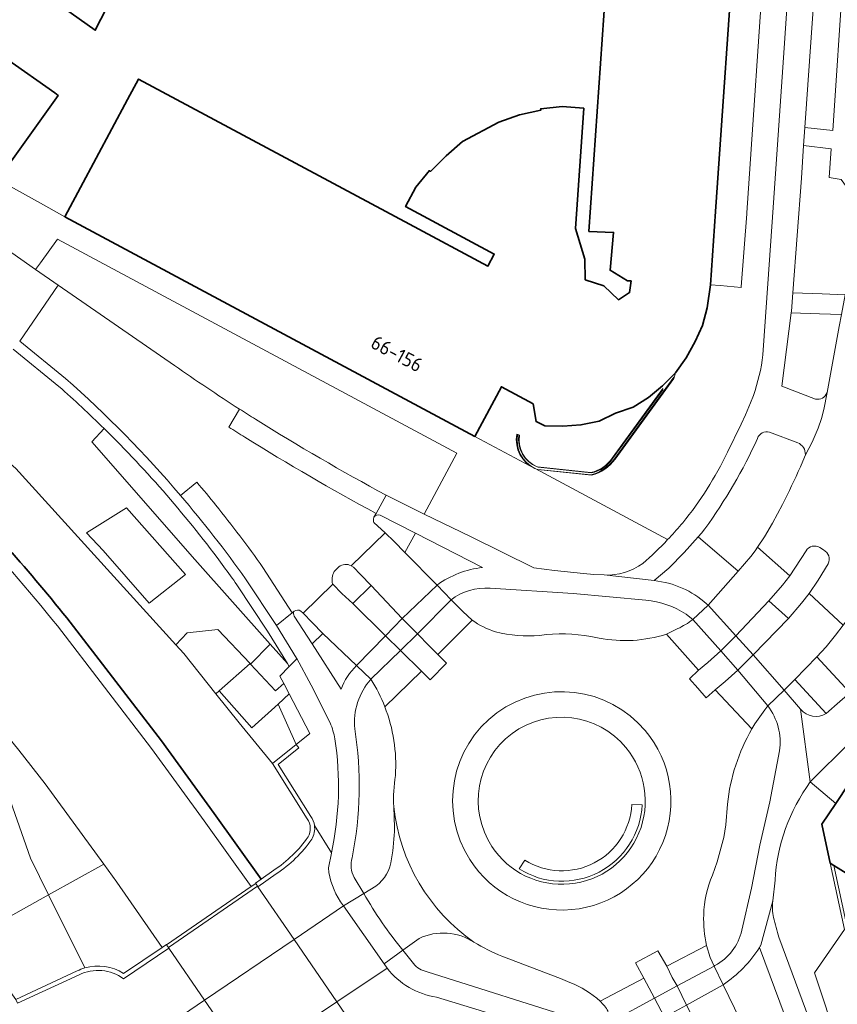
# Model space of a CAD drawing. Extents: x 150256 to 156914, y 461459 to 469481.
# Tile 309 of 656: x 155675 to 155753, y 463396 to 463490. Entities that reach past the tile are written whole.
import ezdxf
from ezdxf.enums import TextEntityAlignment as Align

# ---------------------------------------------------------------- set-up
doc = ezdxf.new("R2010")
doc.units = 0
doc.header["$LTSCALE"] = 0.75
for name, color, linetype, lineweight in [('B-RO-GK-BESCHOEIING-G', 251, 'GK-BESCHOEIING', 35), ('B-RO-GR-BEPLANTING_CULTUUR_HEESTERS-GV', 251, 'CONTINUOUS', 18), ('B-RO-GR-GROENVOORZIENING-GV', 251, 'CONTINUOUS', 18), ('B-RO-GR-HAAG-GV', 251, 'CONTINUOUS', 13), ('B-RO-GR-HOUTOPSTAND_LOOF-GV', 251, 'CONTINUOUS', 13), ('B-RO-IE-TERREINAFSCHEIDING_KUNSTMATIG_MUUR-G', 251, 'IE-TERREINAFSCHEIDING-KUNSTMATIG-DICHT', 18), ('B-RO-IE-TERREINAFSCHEIDING_KUNSTMATIG_MUUR-GV', 251, 'CONTINUOUS', 18), ('B-RO-KW-KUNSTWERK_DEK-GV', 6, 'CONTINUOUS', 18), ('B-RO-OG-BEBOUWING-GV', 6, 'CONTINUOUS', 35), ('B-RO-OG-BEBOUWING-T18', 1, 'CONTINUOUS', 18), ('B-RO-OG-TERREIN_CULTUURSCHEIDING-GV', 251, 'CONTINUOUS', 18), ('B-RO-OG-WATER_SLOOT-GV', 251, 'CONTINUOUS', 18), ('B-RO-VH-VERHARDING_ASFALT-GV', 251, 'CONTINUOUS', 18), ('B-RO-VH-VERHARDING_STRAATBAKSTEEN-GV', 251, 'CONTINUOUS', 18), ('B-RO-VH-VERHARDING_TEGEL-GV', 251, 'CONTINUOUS', 18)]:
    doc.layers.add(name, color=color, linetype=linetype, lineweight=lineweight)
doc.styles.add('NLCS-ISO-M200-T18', font='NLCS-ISO.ttf', dxfattribs={"height": 360})
doc.linetypes.add('GK-BESCHOEIING', pattern='A,30,-5,[1,NLCS.SHX,S=1,R=0,X=0,Y=0],-5', length=40)
doc.linetypes.add('IE-TERREINAFSCHEIDING-KUNSTMATIG-DICHT', pattern='A,8,-1,[82,NLCS.SHX,S=0.75,R=90,X=0,Y=0],-1', length=10)

msp = doc.modelspace()

# ---------------------------------------------------------------- linework, layer by layer
at = {"layer": 'B-RO-GK-BESCHOEIING-G'}
msp.add_lwpolyline([(155679.027, 463432.918, 0.025105), (155666.668, 463446.81)], format="xyb", dxfattribs=at)
msp.add_lwpolyline([(155697.684, 463407.829), (155693.186, 463414.129), (155688.108, 463421.1), (155679.027, 463432.918)], dxfattribs=at)
at = {"layer": 'B-RO-GR-BEPLANTING_CULTUUR_HEESTERS-GV'}
msp.add_lwpolyline([(155682.604, 463451.095), (155681.422, 463449.818), (155691.316, 463438.513), (155698.555, 463430.384), (155700.213, 463428.531), (155698.299, 463431.627), (155695.358, 463436.081)], dxfattribs=at)
for points in [[(155694.114, 463437.81, 0.040369), (155682.604, 463451.095)], [(155695.358, 463436.081, 0.004968), (155694.114, 463437.81)]]:
    msp.add_lwpolyline(points, format="xyb", dxfattribs=at)
for points in [[(155680.919, 463441.074), (155682.512, 463439.377), (155686.928, 463434.306), (155690.421, 463437.08), (155684.776, 463443.471)], [(155693.341, 463425.622), (155693.647, 463425.894), (155696.616, 463428.53), (155693.539, 463431.802), (155690.575, 463431.46), (155689.502, 463430.328), (155690.256, 463429.498)], [(155699.304, 463424.631), (155696.8, 463422.366), (155693.647, 463425.894), (155693.341, 463425.622), (155695.572, 463422.818), (155698.776, 463418.941), (155701.048, 463420.76)]]:
    msp.add_lwpolyline(points, close=True, dxfattribs=at)
at = {"layer": 'B-RO-GR-GROENVOORZIENING-GV'}
for points in [[(155678.913, 463455.89), (155674.512, 463459.486)], [(155673.874, 463458.716), (155678.266, 463455.127)], [(155695.358, 463436.081), (155698.299, 463431.627), (155700.213, 463428.531), (155700.375, 463428.236), (155701.033, 463428.929), (155701.098, 463428.997), (155701.078, 463429.034), (155699.142, 463432.166), (155696.184, 463436.645)]]:
    msp.add_lwpolyline(points, dxfattribs=at)
for points in [[(155689.942, 463444.659, 0.035849), (155678.913, 463455.89)], [(155678.266, 463455.127, -0.013628), (155682.604, 463451.095)], [(155682.604, 463451.095, -0.040369), (155694.114, 463437.81)], [(155696.184, 463436.645, 0.023157), (155689.942, 463444.659)], [(155694.114, 463437.81, -0.004968), (155695.358, 463436.081)]]:
    msp.add_lwpolyline(points, format="xyb", dxfattribs=at)
msp.add_lwpolyline([(155700.382, 463425.607), (155699.304, 463424.631), (155701.048, 463420.76), (155702.367, 463421.821)], close=True, dxfattribs=at)
at = {"layer": 'B-RO-GR-HAAG-GV'}
for points in [[(155678.913, 463455.89), (155674.512, 463459.486)], [(155673.874, 463458.716), (155678.266, 463455.127)], [(155695.358, 463436.081), (155698.299, 463431.627), (155700.213, 463428.531), (155700.375, 463428.236), (155701.033, 463428.929), (155701.098, 463428.997), (155701.078, 463429.034), (155699.142, 463432.166), (155696.184, 463436.645)]]:
    msp.add_lwpolyline(points, dxfattribs=at)
for points in [[(155689.942, 463444.659, 0.035849), (155678.913, 463455.89)], [(155678.266, 463455.127, -0.013628), (155682.604, 463451.095)], [(155682.604, 463451.095, -0.040369), (155694.114, 463437.81)], [(155696.184, 463436.645, 0.023157), (155689.942, 463444.659)], [(155694.114, 463437.81, -0.004968), (155695.358, 463436.081)]]:
    msp.add_lwpolyline(points, format="xyb", dxfattribs=at)
msp.add_lwpolyline([(155700.382, 463425.607), (155699.304, 463424.631), (155701.048, 463420.76), (155702.367, 463421.821)], close=True, dxfattribs=at)
at = {"layer": 'B-RO-GR-HOUTOPSTAND_LOOF-GV'}
msp.add_lwpolyline([(155699.304, 463424.631), (155700.382, 463425.607), (155699.844, 463426.62), (155699.059, 463425.91), (155696.667, 463428.476), (155696.616, 463428.53), (155693.647, 463425.894), (155696.8, 463422.366)], close=True, dxfattribs=at)
at = {"layer": 'B-RO-IE-TERREINAFSCHEIDING_KUNSTMATIG_MUUR-G'}
for points in [[(155731.579, 463448.183), (155737.278, 463456.003), (155737.274, 463455.878)], [(155737.274, 463455.878), (155731.645, 463448.154)], [(155731.431, 463448.228), (155736.225, 463454.806), (155736.229, 463454.931), (155731.365, 463448.257)], [(155722.216, 463450.533), (155722.419, 463450.475)], [(155722.282, 463450.504), (155722.419, 463450.475)], [(155722.419, 463450.475), (155722.486, 463450.457)], [(155723.958, 463447.245), (155724.195, 463447.144)], [(155724.166, 463447.413), (155724.195, 463447.402), (155729.297, 463446.859)], [(155724.166, 463447.413), (155724.261, 463447.373)], [(155729.32, 463446.651), (155724.221, 463447.164), (155724.195, 463447.144)], [(155729.386, 463446.622), (155724.221, 463447.141), (155724.195, 463447.144)], [(155724.261, 463447.373), (155729.364, 463446.83)], [(155753.894, 463403.356), (155752.648, 463409.132), (155752.639, 463409.175), (155752.302, 463409.347), (155753.659, 463403.006)]]:
    msp.add_lwpolyline(points, dxfattribs=at)
for points in [[(155722.216, 463450.533, 0.345517), (155723.958, 463447.245)], [(155722.282, 463450.504, 0.338175), (155723.958, 463447.245)], [(155722.419, 463450.475, 0.354972), (155724.166, 463447.413)], [(155722.486, 463450.457, 0.34937), (155724.166, 463447.413)], [(155729.297, 463446.859, 0.19911), (155731.365, 463448.257)], [(155729.32, 463446.651, 0.183315), (155731.579, 463448.183)], [(155729.364, 463446.83, 0.198288), (155731.431, 463448.228)], [(155729.386, 463446.622, 0.183315), (155731.645, 463448.154)]]:
    msp.add_lwpolyline(points, format="xyb", dxfattribs=at)
at = {"layer": 'B-RO-IE-TERREINAFSCHEIDING_KUNSTMATIG_MUUR-GV'}
for points in [[(155702.466, 463413.848), (155699.331, 463418.847), (155701.31, 463420.432), (155701.048, 463420.76), (155698.776, 463418.941), (155702.114, 463413.618)], [(155698.893, 463408.679), (155697.684, 463407.829), (155697.133, 463407.442), (155697.162, 463407.401), (155697.346, 463407.139), (155697.374, 463407.098), (155699.13, 463408.332)], [(155684.475, 463398.27), (155688.82, 463401.215), (155688.792, 463401.256), (155688.613, 463401.521), (155688.585, 463401.563), (155688.168, 463401.28), (155684.474, 463398.777)], [(155680.026, 463399.016), (155674.132, 463396.288), (155674.308, 463395.907), (155680.206, 463398.636)]]:
    msp.add_lwpolyline(points, dxfattribs=at)
for points in [[(155702.114, 463413.618, -0.287934), (155702.183, 463411.878)], [(155702.8, 463412.98, 0.115022), (155702.466, 463413.848)], [(155702.537, 463411.651, 0.169368), (155702.8, 463412.98)], [(155702.183, 463411.878, -0.093236), (155698.893, 463408.679)], [(155699.13, 463408.332, 0.093372), (155702.537, 463411.651)], [(155684.474, 463398.777, 0.212922), (155680.768, 463399.3)], [(155680.768, 463399.3, 0.043015), (155680.026, 463399.016)], [(155680.206, 463398.636, -0.276408), (155684.475, 463398.27)]]:
    msp.add_lwpolyline(points, format="xyb", dxfattribs=at)
at = {"layer": 'B-RO-KW-KUNSTWERK_DEK-GV'}
msp.add_lwpolyline([(155708.349, 463391.078), (155704.952, 463396.037), (155700.841, 463402.038), (155697.374, 463407.098), (155697.346, 463407.139), (155697.162, 463407.401), (155696.738, 463407.109), (155688.613, 463401.521), (155688.792, 463401.256), (155688.82, 463401.215), (155692.26, 463396.199), (155696.338, 463390.25), (155699.8, 463385.201), (155699.828, 463385.16), (155700.01, 463384.897), (155708.194, 463390.523), (155708.557, 463390.772), (155708.377, 463391.037)], close=True, dxfattribs=at)
at = {"layer": 'B-RO-OG-BEBOUWING-GV'}
for points in [[(155731.213, 463500), (155729.138, 463470.018), (155731.499, 463469.916), (155731.166, 463466.287), (155732.833, 463465.259), (155733.177, 463465.25), (155733.046, 463464.139), (155731.971, 463463.446), (155730.553, 463464.785), (155728.788, 463465.373), (155728.745, 463467.353), (155727.848, 463470.289), (155728.648, 463481.841), (155726.564, 463482.005), (155724.509, 463481.789), (155724.523, 463481.66), (155722.469, 463481.199), (155720.493, 463480.513), (155717.02, 463478.648), (155715.441, 463477.282), (155713.928, 463475.776), (155713.827, 463475.857), (155712.542, 463474.248), (155711.547, 463472.39), (155720.054, 463467.834), (155719.437, 463466.683), (155711.93, 463470.704), (155685.926, 463484.633), (155684.869, 463482.659), (155678.844, 463471.413), (155718.186, 463450.335), (155720.737, 463455.104), (155723.787, 463453.452), (155724.064, 463451.753), (155724.895, 463451.337), (155726.625, 463451.312), (155728.376, 463451.437), (155730.11, 463451.805), (155731.689, 463452.554), (155733.377, 463453.13), (155734.859, 463454.059), (155736.204, 463455.171), (155737.443, 463456.444), (155738.463, 463457.858), (155739.325, 463459.431), (155740.045, 463460.973), (155740.493, 463462.672), (155740.792, 463464.88), (155741.285, 463471.923), (155743.249, 463500)], [(155754.093, 463416.984), (155752.82, 463415.077), (155751.502, 463413.101), (155752.302, 463409.347), (155752.648, 463409.132), (155756.269, 463406.896)]]:
    msp.add_lwpolyline(points, dxfattribs=at)
for points in [[(155682.827, 463491.43), (155680.063, 463493.395), (155678.696, 463491.497), (155681.757, 463489.32)], [(155673.242, 463486.589), (155668.152, 463479.399), (155672.673, 463476.184), (155673.097, 463475.883), (155678.218, 463483.052), (155677.87, 463483.299)]]:
    msp.add_lwpolyline(points, close=True, dxfattribs=at)
at = {"layer": 'B-RO-OG-TERREIN_CULTUURSCHEIDING-GV'}
for points in [[(155750.899, 463495.022), (155749.861, 463479.987), (155752.552, 463479.683), (155753.546, 463494.641)], [(155753.349, 463475.009), (155752.201, 463475.178), (155752.384, 463477.935), (155749.741, 463478.253), (155749.526, 463475.133), (155748.7, 463464.102), (155751.52, 463464.008), (155753.712, 463463.934), (155755.02, 463471.18), (155755.201, 463472.403), (155754.869, 463472.871)], [(155680.919, 463441.074), (155684.776, 463443.471), (155690.421, 463437.08), (155686.928, 463434.306), (155682.512, 463439.377)]]:
    msp.add_lwpolyline(points, close=True, dxfattribs=at)
for points in [[(155665.85, 463407.584), (155666.457, 463406.963), (155667.041, 463406.321), (155669.892, 463402.189), (155677.283, 463406.312), (155675.536, 463409.825), (155673.625, 463415.297), (155670.942, 463419.914), (155662.639, 463430.329), (155656.052, 463438.087), (155647.933, 463446.284), (155642.709, 463450.062), (155630.211, 463458.664), (155627.141, 463460.374), (155625.733, 463460.374), (155623.807, 463460.893), (155621.732, 463462.078), (155617.952, 463465.784), (155617.582, 463466.673), (155607.916, 463475.023), (155598.458, 463484.3), (155589.483, 463491.909)], [(155626.877, 463484.874), (155630.717, 463481.529), (155635.119, 463477.867), (155641.314, 463473.089), (155646.948, 463469.567), (155654.655, 463464.363), (155674.136, 463447.248), (155689.502, 463430.328), (155690.575, 463431.46), (155693.539, 463431.802), (155696.616, 463428.53), (155696.667, 463428.476), (155698.555, 463430.384), (155691.316, 463438.513), (155681.422, 463449.818), (155682.604, 463451.095)], [(155709.685, 463444.678), (155713.331, 463442.853), (155716.448, 463448.709), (155678.139, 463469.257), (155676.493, 463466.997), (155676.033, 463466.359), (155678.195, 463464.853), (155689.366, 463457.141)], [(155748.558, 463462.204), (155748.551, 463462.204), (155747.663, 463455.167), (155750.884, 463453.919)], [(155751.985, 463454.538), (155753.163, 463460.893), (155753.37, 463462.042), (155751.269, 463462.113), (155748.558, 463462.204)], [(155678.266, 463455.127), (155673.874, 463458.716)], [(155749.171, 463449.72), (155746.455, 463450.723)], [(155749.425, 463447.403), (155749.823, 463448.336), (155749.908, 463448.563)], [(155745.319, 463439.682), (155745.993, 463440.687), (155746.764, 463441.995), (155747.72, 463443.778)], [(155740.267, 463441.472), (155739.934, 463441.056), (155739.632, 463440.696), (155743.458, 463437.392), (155744.666, 463438.814), (155745.075, 463439.359), (155745.319, 463439.682)], [(155765.379, 463441.105), (155759.245, 463439.788), (155758.605, 463440.125), (155755.276, 463434.489), (155753.54, 463432.218), (155752.787, 463431.242), (155751.91, 463430.13), (155751.002, 463429.174), (155754.111, 463425.794), (155754.669, 463426.266)], [(155734.6, 463434.616), (155727.638, 463435.237), (155719.649, 463435.76)], [(155715.902, 463434.641), (155717.034, 463433.506), (155717.919, 463432.701)], [(155739.102, 463432.741), (155738.995, 463432.851), (155738.47, 463433.263)], [(155736.583, 463431.352), (155737.667, 463431.876)], [(155729.326, 463431.108), (155730.111, 463430.97)], [(155746.31, 463424.469), (155746.015, 463424.069), (155745.392, 463423.192), (155745.064, 463422.748), (155744.772, 463422.249)], [(155743.812, 463402.916), (155744.723, 463406.976), (155745.525, 463411.103), (155746.504, 463415.237), (155747.429, 463420.147)], [(155710.489, 463412.778), (155710.407, 463414.779)], [(155733.246, 463415), (155734.245, 463414.95)], [(155734.245, 463414.95), (155733.246, 463415)], [(155742.434, 463415.038), (155742.278, 463413.045), (155742.077, 463411.838), (155742.035, 463411.598), (155741.432, 463409.501), (155740.993, 463408.211)], [(155722.447, 463408.807), (155722.978, 463409.654)], [(155722.978, 463409.654), (155722.447, 463408.807)], [(155706.621, 463407.984), (155707.531, 463406.447), (155708.696, 463407.154)], [(155677.283, 463406.312), (155669.892, 463402.189), (155674.132, 463396.288), (155680.026, 463399.016)], [(155680.768, 463399.3), (155677.283, 463406.312)], [(155712.852, 463402.142), (155711.293, 463401.009), (155712.289, 463399.731)], [(155740.426, 463401.46), (155740.78, 463400.312), (155741.154, 463399.48), (155741.228, 463399.524)], [(155727.316, 463397.91), (155726.419, 463398.294), (155720.791, 463400.42)], [(155713.612, 463398.932), (155728.365, 463394.244)]]:
    msp.add_lwpolyline(points, dxfattribs=at)
for points in [[(155689.366, 463457.141, 0.009237), (155695.598, 463452.957)], [(155682.604, 463451.095, 0.013628), (155678.266, 463455.127)], [(155750.884, 463453.919, 0.386035), (155751.985, 463454.538)], [(155695.598, 463452.957, 0.002283), (155697.127, 463451.98)], [(155697.127, 463451.98, 0.015113), (155709.685, 463444.678)], [(155746.455, 463450.723, 0.403276), (155745.312, 463450.14)], [(155745.312, 463450.14, -0.051116), (155740.267, 463441.472)], [(155749.908, 463448.563, 0.322151), (155749.171, 463449.72)], [(155747.72, 463443.778, 0.010164), (155749.425, 463447.403)], [(155719.649, 463435.76, 0.181228), (155715.902, 463434.641)], [(155738.47, 463433.263, 0.120109), (155734.6, 463434.616)], [(155717.919, 463432.701, 0.077546), (155720.185, 463431.559)], [(155737.667, 463431.876, 0.047901), (155739.102, 463432.741)], [(155720.185, 463431.559, 0.083957), (155724.426, 463431.223)], [(155724.426, 463431.223, -0.084695), (155729.326, 463431.108)], [(155730.111, 463430.97, 0.12608), (155736.583, 463431.352)], [(155708.214, 463427.018, 0.210031), (155706.666, 463422.257)], [(155709.547, 463424.383, 0.048007), (155708.214, 463427.018)], [(155710.568, 463417.78, 0.109773), (155709.547, 463424.383)], [(155747.429, 463420.147, 0.198728), (155746.31, 463424.469)], [(155732.686, 463420.461, 0.948183), (155719.834, 463410.965)], [(155706.666, 463422.257, -0.08988), (155706.403, 463409.874)], [(155744.772, 463422.249, 0.10375), (155742.434, 463415.038)], [(155719.834, 463410.965, 1.061029), (155732.686, 463420.461)], [(155710.407, 463414.779, -0.051662), (155710.568, 463417.78)], [(155734.245, 463414.95, -0.572513), (155722.447, 463408.807)], [(155722.447, 463408.807, 0.572513), (155734.245, 463414.95)], [(155722.978, 463409.654, 0.572444), (155733.246, 463415)], [(155733.246, 463415, -0.572444), (155722.978, 463409.654)], [(155710.202, 463409.787, 0.034472), (155710.489, 463412.778)], [(155706.403, 463409.874, 0.195726), (155706.621, 463407.984)], [(155708.696, 463407.154, 0.209855), (155710.202, 463409.787)], [(155740.993, 463408.211, 0.087866), (155740.148, 463404.399)], [(155740.148, 463404.399, 0.061919), (155740.426, 463401.46)], [(155718.108, 463401.764, 0.260269), (155712.852, 463402.142)], [(155741.228, 463399.524, 0.213882), (155743.812, 463402.916)], [(155720.791, 463400.42, -0.032042), (155718.108, 463401.764)], [(155712.289, 463399.731, 0.177318), (155713.612, 463398.932)], [(155680.026, 463399.016, -0.043015), (155680.768, 463399.3)], [(155730.205, 463396.117, 0.095739), (155727.316, 463397.91)], [(155730.982, 463395.132, 0.063616), (155730.205, 463396.117)]]:
    msp.add_lwpolyline(points, format="xyb", dxfattribs=at)
at = {"layer": 'B-RO-OG-WATER_SLOOT-GV'}
for points in [[(155693.341, 463425.622), (155690.256, 463429.498), (155689.502, 463430.328), (155674.136, 463447.248), (155654.655, 463464.363), (155646.948, 463469.567), (155641.314, 463473.089), (155635.119, 463477.867), (155630.717, 463481.529), (155626.877, 463484.874)], [(155630.178, 463461.157), (155627.141, 463460.374), (155630.211, 463458.664), (155642.709, 463450.062), (155647.933, 463446.284), (155656.052, 463438.087), (155662.639, 463430.329), (155670.942, 463419.914), (155673.625, 463415.297), (155675.536, 463409.825), (155677.283, 463406.312), (155682.581, 463409.267), (155676.971, 463416.976), (155674.436, 463420.225), (155671.256, 463424.088), (155664.09, 463432.638), (155657.581, 463440.029)], [(155678.124, 463432.137), (155687.163, 463420.374), (155692.223, 463413.428), (155696.738, 463407.109), (155697.162, 463407.401), (155697.133, 463407.442), (155697.684, 463407.829), (155693.186, 463414.129), (155688.108, 463421.1), (155679.027, 463432.918)], [(155679.027, 463432.918), (155688.108, 463421.1), (155693.186, 463414.129), (155697.684, 463407.829), (155698.893, 463408.679)], [(155708.349, 463391.078), (155704.952, 463396.037), (155700.841, 463402.038), (155697.374, 463407.098), (155697.346, 463407.139), (155697.162, 463407.401), (155696.738, 463407.109), (155692.223, 463413.428), (155687.163, 463420.374), (155678.124, 463432.137)], [(155702.114, 463413.618), (155698.776, 463418.941), (155695.572, 463422.818), (155693.341, 463425.622)], [(155674.436, 463420.225), (155676.971, 463416.976), (155682.581, 463409.267), (155683.832, 463407.548), (155688.168, 463401.28), (155688.585, 463401.563), (155688.613, 463401.521), (155688.792, 463401.256), (155688.82, 463401.215), (155692.26, 463396.199), (155696.338, 463390.25)], [(155682.581, 463409.267), (155677.283, 463406.312), (155680.768, 463399.3)], [(155684.474, 463398.777), (155688.168, 463401.28), (155683.832, 463407.548), (155682.581, 463409.267)]]:
    msp.add_lwpolyline(points, dxfattribs=at)
for points in [[(155666.668, 463446.81, -0.025105), (155679.027, 463432.918)], [(155679.027, 463432.918, 0.025105), (155666.668, 463446.81)], [(155678.124, 463432.137, 0.018323), (155669.313, 463442.322)], [(155669.313, 463442.322, -0.018323), (155678.124, 463432.137)], [(155702.183, 463411.878, 0.287934), (155702.114, 463413.618)], [(155698.893, 463408.679, 0.093236), (155702.183, 463411.878)], [(155680.768, 463399.3, -0.212922), (155684.474, 463398.777)]]:
    msp.add_lwpolyline(points, format="xyb", dxfattribs=at)
at = {"layer": 'B-RO-VH-VERHARDING_ASFALT-GV'}
for points in [[(155753.594, 463571.574), (155753.554, 463570.455), (155753.339, 463567.315), (155753.172, 463564.889), (155753.013, 463562.564), (155752.656, 463557.358), (155752.282, 463551.899), (155750.805, 463530.513), (155749.048, 463504.886), (155748.581, 463498.07), (155747.903, 463488.075), (155746.758, 463471.366), (155745.837, 463458.146)], [(155750.884, 463453.919), (155747.663, 463455.167), (155748.551, 463462.204), (155748.558, 463462.204), (155748.568, 463462.34), (155748.7, 463464.102), (155749.526, 463475.133), (155749.741, 463478.253), (155749.861, 463479.987), (155750.899, 463495.022), (155751.025, 463496.851), (155751.568, 463504.71), (155752.63, 463520.1), (155752.746, 463521.788), (155753.062, 463526.359), (155753.905, 463538.834), (155754.034, 463540.747), (155755.435, 463561.475), (155755.617, 463564.176), (155756.014, 463569.539), (155756.152, 463571.042), (155756.221, 463571.496)], [(155689.366, 463457.141), (155678.195, 463464.853), (155674.512, 463459.486), (155678.913, 463455.89)], [(155753.163, 463460.893), (155751.985, 463454.538), (155751.682, 463452.929), (155751.449, 463452.063), (155751.128, 463451.124), (155750.548, 463449.778), (155749.908, 463448.563), (155749.823, 463448.336), (155749.425, 463447.403)], [(155744.937, 463454.268), (155744.654, 463453.547), (155744.17, 463452.414), (155743.749, 463451.493), (155742.426, 463448.82)], [(155749.908, 463448.563), (155750.548, 463449.778), (155751.128, 463451.124), (155751.449, 463452.063), (155751.682, 463452.929), (155751.985, 463454.538)], [(155695.598, 463452.957), (155694.592, 463451.227)], [(155694.592, 463451.227), (155695.598, 463452.957)], [(155746.455, 463450.723), (155749.171, 463449.72)], [(155691.51, 463445.927), (155689.942, 463444.659)], [(155689.942, 463444.659), (155691.51, 463445.927)], [(155735.404, 463436.483), (155730.605, 463437.028), (155729.607, 463437.078), (155728.609, 463437.171), (155725.846, 463437.442), (155723.844, 463437.706), (155717.773, 463440.717), (155713.331, 463442.853), (155709.685, 463444.678), (155708.706, 463442.935), (155708.498, 463442.566)], [(155708.706, 463442.935), (155709.685, 463444.678)], [(155708.48, 463442.534), (155708.498, 463442.566), (155708.706, 463442.935)], [(155747.72, 463443.778), (155746.764, 463441.995), (155745.993, 463440.687), (155745.319, 463439.682), (155748.405, 463436.93), (155749.974, 463439.352)], [(155706.31, 463437.911), (155709.598, 463441.078), (155708.497, 463442.054)], [(155708.498, 463442.566), (155708.48, 463442.534)], [(155708.497, 463442.054), (155709.598, 463441.078), (155710.435, 463440.228), (155711.461, 463439.17), (155712.484, 463441.049), (155709.113, 463442.755)], [(155709.113, 463442.755), (155712.484, 463441.049), (155718.936, 463437.743)], [(155738.133, 463442.041), (155737.982, 463441.877)], [(155730.605, 463437.028), (155735.404, 463436.483), (155736.79, 463437.695), (155738.289, 463439.173), (155739.632, 463440.696), (155739.934, 463441.056), (155740.267, 463441.472)], [(155752.086, 463438.084), (155751.121, 463436.536), (155750.266, 463435.264), (155753.54, 463432.218), (155755.276, 463434.489), (155758.605, 463440.125), (155758.588, 463440.139)], [(155749.974, 463439.352), (155748.405, 463436.93)], [(155751.651, 463439.438), (155751.291, 463439.666)], [(155751.291, 463439.666), (155751.651, 463439.438)], [(155696.184, 463436.645), (155699.142, 463432.166), (155700.657, 463433.391), (155697.857, 463437.741)], [(155697.857, 463437.741), (155700.657, 463433.391), (155700.854, 463433.55)], [(155704.549, 463436.153), (155705.428, 463435.246), (155706.475, 463434.282), (155708.23, 463436.018), (155707.206, 463437.069), (155706.529, 463437.773), (155706.31, 463437.911)], [(155705.152, 463437.798), (155704.697, 463437.353)], [(155704.697, 463437.353), (155705.152, 463437.798)], [(155748.405, 463436.93), (155747.725, 463436.064), (155746.392, 463434.549), (155748.28, 463432.84), (155749.543, 463434.315), (155750.266, 463435.264), (155751.121, 463436.536), (155752.086, 463438.084)], [(155701.489, 463433.561), (155701.725, 463433.353), (155704.549, 463436.153)], [(155714.568, 463436.064), (155715.902, 463434.641)], [(155719.649, 463435.76), (155727.638, 463435.237), (155734.6, 463434.616)], [(155700.854, 463433.55), (155700.657, 463433.391), (155699.142, 463432.166), (155701.078, 463429.034), (155701.098, 463428.997), (155702.492, 463426.449), (155704.308, 463422.822)], [(155702.578, 463430.412), (155703.615, 463431.423), (155702.583, 463432.471), (155701.725, 463433.353), (155701.489, 463433.561)], [(155738.47, 463433.263), (155738.995, 463432.851), (155739.102, 463432.741), (155740.581, 463434.119), (155740.426, 463434.268)], [(155700.861, 463433.074), (155702.578, 463430.412)], [(155705.348, 463426.059), (155702.578, 463430.412), (155700.861, 463433.074)], [(155717.919, 463432.701), (155714.638, 463429.4), (155715.479, 463428.55), (155713.897, 463426.968), (155713.074, 463427.78), (155709.547, 463424.383)], [(155737.667, 463431.876), (155736.583, 463431.352), (155739.65, 463427.883), (155740.547, 463428.629), (155741.782, 463429.746), (155739.102, 463432.741)], [(155730.111, 463430.97), (155729.326, 463431.108)], [(155744.772, 463422.249), (155741.253, 463425.992), (155740.379, 463425.244), (155739.579, 463426.153), (155738.779, 463427.062), (155739.65, 463427.883), (155736.583, 463431.352)], [(155713.074, 463427.78), (155711.059, 463429.768), (155708.214, 463427.018)], [(155708.214, 463427.018), (155706.832, 463428.332)], [(155709.547, 463424.383), (155713.074, 463427.78)], [(155751.91, 463423.718), (155748.911, 463427.003), (155747.867, 463425.965), (155749.452, 463424.132)], [(155750.366, 463417.156), (155749.452, 463424.132), (155747.867, 463425.965), (155746.31, 463424.469)], [(155754.669, 463426.266), (155754.111, 463425.794), (155754.179, 463425.716), (155753.226, 463424.881), (155751.91, 463423.718)], [(155749.452, 463424.132), (155750.366, 463417.156), (155754.174, 463420.95), (155756.349, 463422.887)], [(155747.429, 463420.147), (155746.504, 463415.237), (155745.525, 463411.103), (155744.723, 463406.976), (155743.812, 463402.916)], [(155710.407, 463414.779), (155710.489, 463412.778)], [(155740.993, 463408.211), (155741.432, 463409.501), (155742.035, 463411.598), (155742.077, 463411.838), (155742.278, 463413.045), (155742.434, 463415.038)], [(155704.425, 463410.362), (155704.419, 463410.336), (155704.135, 463408.913)], [(155705.309, 463405.651), (155705.58, 463405.263), (155707.531, 463406.447), (155706.621, 463407.984)], [(155708.696, 463407.154), (155707.531, 463406.447)], [(155745.64, 463401.494), (155746.773, 463405.731), (155746.999, 463407.721)], [(155707.531, 463406.447), (155705.58, 463405.263), (155709.481, 463399.692)], [(155746.773, 463405.731), (155745.64, 463401.494)], [(155745.504, 463401.271), (155753.404, 463380.022), (155757.624, 463362.851), (155757.708, 463361.717), (155759.921, 463362.191), (155759.839, 463363.378), (155755.461, 463380.391), (155747.364, 463402.244)], [(155711.293, 463401.009), (155712.852, 463402.142)], [(155730.205, 463396.117), (155734.406, 463398.327), (155733.615, 463399.797), (155735.764, 463400.933), (155736.606, 463399.471), (155740.426, 463401.46)], [(155712.289, 463399.731), (155711.293, 463401.009), (155709.481, 463399.692), (155709.773, 463399.275)], [(155709.481, 463399.692), (155711.293, 463401.009)], [(155720.791, 463400.42), (155726.419, 463398.294), (155727.316, 463397.91)], [(155741.228, 463399.524), (155741.154, 463399.48), (155742.012, 463397.691)], [(155728.365, 463394.244), (155713.612, 463398.932)], [(155735.437, 463396.412), (155734.406, 463398.327), (155730.205, 463396.117)], [(155714.522, 463396.501), (155718.597, 463395.236), (155724.903, 463393.242)], [(155731.442, 463394.209), (155735.437, 463396.412)]]:
    msp.add_lwpolyline(points, dxfattribs=at)
for points in [[(155745.837, 463458.146, -0.04801), (155744.937, 463454.268)], [(155695.598, 463452.957, -0.009237), (155689.366, 463457.141)], [(155678.913, 463455.89, -0.035849), (155689.942, 463444.659)], [(155751.985, 463454.538, -0.386035), (155750.884, 463453.919)], [(155697.127, 463451.98, -0.002283), (155695.598, 463452.957)], [(155709.685, 463444.678, -0.015113), (155697.127, 463451.98)], [(155694.592, 463451.227, 0.002451), (155696.122, 463450.251)], [(155696.122, 463450.251, -0.002451), (155694.592, 463451.227)], [(155745.312, 463450.14, -0.403276), (155746.455, 463450.723)], [(155696.122, 463450.251, 0.015083), (155708.706, 463442.935)], [(155708.706, 463442.935, -0.015083), (155696.122, 463450.251)], [(155740.267, 463441.472, 0.051116), (155745.312, 463450.14)], [(155749.171, 463449.72, -0.322151), (155749.908, 463448.563)], [(155742.426, 463448.82, -0.060677), (155738.133, 463442.041)], [(155749.425, 463447.403, -0.010164), (155747.72, 463443.778)], [(155693.329, 463443.729, 0.006732), (155691.51, 463445.927)], [(155691.51, 463445.927, -0.006732), (155693.329, 463443.729)], [(155689.942, 463444.659, -0.023157), (155696.184, 463436.645)], [(155697.857, 463437.741, 0.016731), (155693.329, 463443.729)], [(155693.329, 463443.729, -0.016731), (155697.857, 463437.741)], [(155708.48, 463442.534, 0.127072), (155708.497, 463442.054)], [(155708.497, 463442.054, -0.127072), (155708.48, 463442.534)], [(155709.113, 463442.755, 0.378586), (155708.498, 463442.566)], [(155708.498, 463442.566, -0.378586), (155709.113, 463442.755)], [(155737.982, 463441.877, -0.015327), (155736.693, 463440.42)], [(155736.693, 463440.42, -0.026524), (155734.303, 463438.134)], [(155751.291, 463439.666, 0.41294), (155749.974, 463439.352)], [(155749.974, 463439.352, -0.41294), (155751.291, 463439.666)], [(155752.086, 463438.084, 0.4116), (155751.651, 463439.438)], [(155751.651, 463439.438, -0.4116), (155752.086, 463438.084)], [(155734.303, 463438.134, -0.172465), (155730.605, 463437.028)], [(155704.697, 463437.353, 0.215018), (155704.549, 463436.153)], [(155704.549, 463436.153, -0.215018), (155704.697, 463437.353)], [(155706.31, 463437.911, 0.315231), (155705.152, 463437.798)], [(155705.152, 463437.798, -0.315231), (155706.31, 463437.911)], [(155718.936, 463437.743, 0.130763), (155714.568, 463436.064)], [(155740.426, 463434.268, 0.157109), (155735.404, 463436.483)], [(155715.902, 463434.641, -0.181228), (155719.649, 463435.76)], [(155734.6, 463434.616, -0.120109), (155738.47, 463433.263)], [(155700.854, 463433.55, 0.300417), (155700.861, 463433.074)], [(155700.861, 463433.074, -0.300417), (155700.854, 463433.55)], [(155701.489, 463433.561, 0.329117), (155700.854, 463433.55)], [(155700.854, 463433.55, -0.329117), (155701.489, 463433.561)], [(155720.185, 463431.559, -0.077546), (155717.919, 463432.701)], [(155739.102, 463432.741, -0.047901), (155737.667, 463431.876)], [(155724.426, 463431.223, -0.083957), (155720.185, 463431.559)], [(155729.326, 463431.108, 0.084695), (155724.426, 463431.223)], [(155736.583, 463431.352, -0.12608), (155730.111, 463430.97)], [(155706.832, 463428.332, 0.105649), (155705.348, 463426.059)], [(155706.666, 463422.257, -0.210031), (155708.214, 463427.018)], [(155708.214, 463427.018, -0.048007), (155709.547, 463424.383)], [(155717.71, 463409.706, -0.938228), (155734.533, 463422.086)], [(155709.547, 463424.383, -0.109773), (155710.568, 463417.78)], [(155746.31, 463424.469, -0.198728), (155747.429, 463420.147)], [(155749.452, 463424.132, 0.360507), (155751.91, 463423.718)], [(155751.91, 463423.718, -0.360507), (155749.452, 463424.132)], [(155704.308, 463422.822, -0.056014), (155704.755, 463421.31)], [(155706.403, 463409.874, 0.08988), (155706.666, 463422.257)], [(155734.533, 463422.086, -1.070333), (155717.71, 463409.706)], [(155742.434, 463415.038, -0.10375), (155744.772, 463422.249)], [(155704.755, 463421.31, -0.09134), (155704.425, 463410.362)], [(155710.568, 463417.78, 0.051662), (155710.407, 463414.779)], [(155746.999, 463407.721, -0.143153), (155750.366, 463417.156)], [(155710.407, 463414.779, 0.215972), (155718.108, 463401.764)], [(155718.108, 463401.764, -0.215972), (155710.407, 463414.779)], [(155710.489, 463412.778, -0.034472), (155710.202, 463409.787)], [(155706.621, 463407.984, -0.195726), (155706.403, 463409.874)], [(155710.202, 463409.787, -0.209855), (155708.696, 463407.154)], [(155704.135, 463408.913, 0.126276), (155705.309, 463405.651)], [(155740.148, 463404.399, -0.087866), (155740.993, 463408.211)], [(155707.531, 463406.447, 0.044131), (155711.293, 463401.009)], [(155711.293, 463401.009, -0.044131), (155707.531, 463406.447)], [(155746.848, 463404.153, -0.085539), (155746.773, 463405.731)], [(155740.426, 463401.46, -0.061919), (155740.148, 463404.399)], [(155747.364, 463402.244, -0.005278), (155746.848, 463404.153)], [(155712.852, 463402.142, -0.260269), (155718.108, 463401.764)], [(155743.812, 463402.916, -0.213882), (155741.228, 463399.524)], [(155718.108, 463401.764, 0.032042), (155720.791, 463400.42)], [(155742.012, 463397.691, 0.106711), (155745.504, 463401.271)], [(155745.504, 463401.271, 0.008531), (155745.64, 463401.494)], [(155745.64, 463401.494, -0.008531), (155745.504, 463401.271)], [(155713.612, 463398.932, -0.177318), (155712.289, 463399.731)], [(155709.773, 463399.275, 0.19238), (155714.522, 463396.501)], [(155727.316, 463397.91, -0.095739), (155730.205, 463396.117)], [(155730.205, 463396.117, -0.063616), (155730.982, 463395.132)]]:
    msp.add_lwpolyline(points, format="xyb", dxfattribs=at)
for points in [[(155709.598, 463441.078), (155706.31, 463437.911), (155706.529, 463437.773), (155707.206, 463437.069), (155708.23, 463436.018), (155711.213, 463432.838), (155714.568, 463436.064), (155711.461, 463439.17), (155710.435, 463440.228)], [(155746.392, 463434.549), (155747.725, 463436.064), (155748.405, 463436.93), (155745.319, 463439.682), (155745.075, 463439.359), (155744.666, 463438.814), (155743.458, 463437.392), (155740.581, 463434.119), (155743.234, 463431.19)], [(155701.725, 463433.353), (155702.583, 463432.471), (155703.615, 463431.423), (155706.832, 463428.332), (155709.603, 463431.179), (155706.475, 463434.282), (155705.428, 463435.246), (155704.549, 463436.153)], [(155715.902, 463434.641), (155714.568, 463436.064), (155711.213, 463432.838), (155712.674, 463431.366)], [(155717.919, 463432.701), (155717.034, 463433.506), (155715.902, 463434.641), (155712.674, 463431.366), (155713.793, 463430.234), (155714.638, 463429.4)], [(155748.28, 463432.84), (155744.901, 463429.356), (155747.867, 463425.965), (155748.911, 463427.003), (155751.002, 463429.174), (155751.91, 463430.13), (155752.787, 463431.242), (155753.54, 463432.218), (155750.266, 463435.264), (155749.543, 463434.315)], [(155741.782, 463429.746), (155743.234, 463431.19), (155740.581, 463434.119), (155739.102, 463432.741)], [(155712.674, 463431.366), (155711.213, 463432.838), (155709.603, 463431.179), (155711.059, 463429.768)], [(155706.832, 463428.332), (155708.214, 463427.018), (155711.059, 463429.768), (155709.603, 463431.179)], [(155713.074, 463427.78), (155713.897, 463426.968), (155715.479, 463428.55), (155714.638, 463429.4), (155713.793, 463430.234), (155712.674, 463431.366), (155711.059, 463429.768)], [(155743.234, 463431.19), (155741.782, 463429.746), (155743.422, 463427.883), (155744.901, 463429.356)], [(155741.782, 463429.746), (155740.547, 463428.629), (155739.65, 463427.883), (155738.779, 463427.062), (155739.579, 463426.153), (155740.379, 463425.244), (155741.253, 463425.992), (155742.212, 463426.795), (155743.422, 463427.883)], [(155746.31, 463424.469), (155747.867, 463425.965), (155744.901, 463429.356), (155743.422, 463427.883)], [(155743.422, 463427.883), (155742.212, 463426.795), (155741.253, 463425.992), (155744.772, 463422.249), (155745.064, 463422.748), (155745.392, 463423.192), (155746.015, 463424.069), (155746.31, 463424.469)], [(155736.606, 463399.471), (155737.14, 463398.381), (155737.603, 463397.588), (155741.154, 463399.48), (155740.78, 463400.312), (155740.426, 463401.46)], [(155734.406, 463398.327), (155735.437, 463396.412), (155737.603, 463397.588), (155737.14, 463398.381), (155736.606, 463399.471), (155735.764, 463400.933), (155733.615, 463399.797)], [(155742.012, 463397.691), (155741.154, 463399.48), (155737.603, 463397.588), (155738.494, 463395.715)], [(155737.603, 463397.588), (155735.437, 463396.412), (155736.391, 463394.584), (155738.494, 463395.715)], [(155745.541, 463390.268), (155745.031, 463391.42), (155744.199, 463393.197), (155742.012, 463397.691), (155738.494, 463395.715), (155740.623, 463391.596), (155741.434, 463389.788), (155741.99, 463388.715)], [(155731.442, 463394.209), (155732.354, 463392.386), (155736.391, 463394.584), (155735.437, 463396.412)]]:
    msp.add_lwpolyline(points, close=True, dxfattribs=at)
at = {"layer": 'B-RO-VH-VERHARDING_STRAATBAKSTEEN-GV'}
for points in [[(155674.512, 463459.486), (155678.195, 463464.853), (155676.033, 463466.359), (155669.826, 463470.718), (155635.109, 463495.316), (155631.638, 463490.414), (155663.388, 463467.836)], [(155704.308, 463422.822), (155702.492, 463426.449), (155701.098, 463428.997), (155701.033, 463428.929), (155700.375, 463428.236)], [(155700.375, 463428.236), (155699.487, 463427.3), (155699.844, 463426.62), (155700.382, 463425.607), (155702.367, 463421.821), (155701.048, 463420.76), (155701.31, 463420.432), (155699.331, 463418.847), (155702.466, 463413.848)], [(155702.8, 463412.98), (155704.425, 463410.362)], [(155704.135, 463408.913), (155704.419, 463410.336), (155704.425, 463410.362), (155702.8, 463412.98)], [(155699.13, 463408.332), (155697.374, 463407.098), (155700.841, 463402.038), (155705.58, 463405.263), (155705.309, 463405.651)], [(155709.773, 463399.275), (155704.952, 463396.037), (155708.349, 463391.078), (155710.138, 463392.297)], [(155686.915, 463383.921), (155696.338, 463390.25), (155692.26, 463396.199), (155681.416, 463388.82)], [(155718.597, 463395.236), (155714.522, 463396.501)]]:
    msp.add_lwpolyline(points, dxfattribs=at)
for points in [[(155734.533, 463422.086, 0.938228), (155717.71, 463409.706)], [(155719.834, 463410.965, -0.948183), (155732.686, 463420.461)], [(155704.755, 463421.31, 0.056014), (155704.308, 463422.822)], [(155717.71, 463409.706, 1.070333), (155734.533, 463422.086)], [(155704.425, 463410.362, 0.09134), (155704.755, 463421.31)], [(155732.686, 463420.461, -1.061029), (155719.834, 463410.965)], [(155702.466, 463413.848, -0.115022), (155702.8, 463412.98)], [(155702.8, 463412.98, -0.169368), (155702.537, 463411.651)], [(155702.537, 463411.651, -0.093372), (155699.13, 463408.332)], [(155705.309, 463405.651, -0.126276), (155704.135, 463408.913)], [(155714.522, 463396.501, -0.19238), (155709.773, 463399.275)]]:
    msp.add_lwpolyline(points, format="xyb", dxfattribs=at)
for points in [[(155700.841, 463402.038), (155697.374, 463407.098), (155697.346, 463407.139), (155688.792, 463401.256), (155688.82, 463401.215), (155692.26, 463396.199)], [(155705.58, 463405.263), (155700.841, 463402.038), (155704.952, 463396.037), (155709.773, 463399.275), (155709.481, 463399.692)], [(155696.338, 463390.25), (155704.952, 463396.037), (155700.841, 463402.038), (155692.26, 463396.199)], [(155704.952, 463396.037), (155696.338, 463390.25), (155699.8, 463385.201), (155699.828, 463385.16), (155708.377, 463391.037), (155708.349, 463391.078)]]:
    msp.add_lwpolyline(points, close=True, dxfattribs=at)
at = {"layer": 'B-RO-VH-VERHARDING_TEGEL-GV'}
for points in [[(155746.694, 463582.02), (155751.933, 463577.057), (155751.92, 463576.862), (155751.876, 463576.191), (155751.636, 463572.522), (155750.622, 463557.204), (155750.28, 463557.226), (155747.304, 463515.253), (155746.581, 463505.059), (155746.057, 463497.671), (155744.302, 463471.791), (155744.297, 463471.715), (155744.295, 463471.691), (155743.756, 463464.689), (155743.751, 463464.622), (155741.737, 463464.817), (155740.792, 463464.88), (155740.493, 463462.672), (155740.045, 463460.973), (155739.325, 463459.431), (155738.463, 463457.858), (155737.443, 463456.444), (155737.274, 463455.878), (155731.645, 463448.154)], [(155745.837, 463458.146), (155746.758, 463471.366), (155747.903, 463488.075), (155748.581, 463498.07), (155749.048, 463504.886), (155750.805, 463530.513), (155752.282, 463551.899), (155752.656, 463557.358), (155753.013, 463562.564), (155753.172, 463564.889), (155753.339, 463567.315), (155753.554, 463570.455), (155753.594, 463571.574)], [(155718.186, 463450.335), (155678.844, 463471.413), (155676.78, 463472.562), (155673.341, 463474.475), (155672.398, 463474.971), (155669.405, 463476.605), (155668.95, 463475.988), (155665.351, 463478.533), (155661.474, 463480.622), (155635.765, 463498.974), (155631.109, 463502.297)], [(155633.095, 463496.765), (155635.109, 463495.316), (155669.826, 463470.718), (155676.033, 463466.359), (155676.493, 463466.997), (155678.139, 463469.257), (155716.448, 463448.709), (155713.331, 463442.853), (155717.773, 463440.717), (155723.844, 463437.706), (155725.846, 463437.442), (155728.609, 463437.171), (155729.607, 463437.078), (155730.605, 463437.028)], [(155753.663, 463496.494), (155751.025, 463496.851), (155750.899, 463495.022), (155753.546, 463494.641), (155752.552, 463479.683), (155749.861, 463479.987), (155749.741, 463478.253), (155752.384, 463477.935), (155752.201, 463475.178), (155753.349, 463475.009)], [(155742.426, 463448.82), (155743.749, 463451.493), (155744.17, 463452.414), (155744.654, 463453.547), (155744.937, 463454.268)], [(155736.693, 463440.42), (155723.964, 463447.239), (155723.957, 463447.243), (155718.186, 463450.335)], [(155729.386, 463446.622), (155724.221, 463447.141), (155724.195, 463447.144), (155723.958, 463447.245), (155723.957, 463447.243), (155723.964, 463447.239), (155736.693, 463440.42)], [(155737.982, 463441.877), (155738.133, 463442.041)], [(155718.936, 463437.743), (155712.484, 463441.049), (155711.461, 463439.17), (155714.568, 463436.064)], [(155740.426, 463434.268), (155740.581, 463434.119), (155743.458, 463437.392), (155739.632, 463440.696), (155738.289, 463439.173), (155736.79, 463437.695), (155735.404, 463436.483)], [(155703.615, 463431.423), (155702.578, 463430.412), (155705.348, 463426.059)], [(155706.832, 463428.332), (155703.615, 463431.423)], [(155756.349, 463422.887), (155754.174, 463420.95), (155750.366, 463417.156), (155752.82, 463415.077), (155754.093, 463416.984), (155757.841, 463417.757), (155764.193, 463419.137), (155764.198, 463419.144), (155767.968, 463419.934), (155771.929, 463417.371), (155775.125, 463418.065), (155786.622, 463420.587), (155789.565, 463421.237), (155810.291, 463425.595)], [(155747.364, 463402.244), (155755.461, 463380.391), (155759.839, 463363.378), (155759.921, 463362.191), (155761.599, 463362.551), (155759.626, 463371.083), (155758.439, 463375.648), (155757.123, 463380.676), (155756.818, 463381.649), (155756.356, 463382.934), (155756.071, 463382.87), (155755.869, 463383.782), (155755.661, 463384.82), (155753.079, 463391.882), (155750.791, 463398.848), (155753.659, 463403.006), (155752.302, 463409.347), (155751.502, 463413.101), (155752.82, 463415.077), (155750.366, 463417.156)], [(155746.999, 463407.721), (155746.773, 463405.731)], [(155745.541, 463390.268), (155752.138, 463378.705), (155756.094, 463362.535), (155757.624, 463362.851), (155753.404, 463380.022), (155745.504, 463401.271)], [(155681.416, 463388.82), (155692.26, 463396.199), (155688.82, 463401.215), (155684.475, 463398.27)], [(155680.206, 463398.636), (155674.308, 463395.907), (155674.132, 463396.288)], [(155742.012, 463397.691), (155744.199, 463393.197), (155745.031, 463391.42), (155745.541, 463390.268)]]:
    msp.add_lwpolyline(points, dxfattribs=at)
for points in [[(155748.558, 463462.204), (155751.269, 463462.113), (155753.37, 463462.042), (155753.712, 463463.934), (155751.52, 463464.008), (155748.7, 463464.102), (155748.568, 463462.34)], [(155708.23, 463436.018), (155706.475, 463434.282), (155709.603, 463431.179), (155711.213, 463432.838)], [(155744.901, 463429.356), (155748.28, 463432.84), (155746.392, 463434.549), (155743.234, 463431.19)], [(155699.487, 463427.3), (155700.375, 463428.236), (155700.213, 463428.531), (155698.555, 463430.384), (155696.667, 463428.476), (155699.059, 463425.91), (155699.844, 463426.62)], [(155754.111, 463425.794), (155751.002, 463429.174), (155748.911, 463427.003), (155751.91, 463423.718), (155753.226, 463424.881), (155754.179, 463425.716)]]:
    msp.add_lwpolyline(points, close=True, dxfattribs=at)
for points in [[(155744.937, 463454.268, 0.04801), (155745.837, 463458.146)], [(155738.133, 463442.041, 0.060677), (155742.426, 463448.82)], [(155731.645, 463448.154, -0.183315), (155729.386, 463446.622)], [(155736.693, 463440.42, 0.015327), (155737.982, 463441.877)], [(155734.303, 463438.134, 0.026524), (155736.693, 463440.42)], [(155730.605, 463437.028, 0.172465), (155734.303, 463438.134)], [(155714.568, 463436.064, -0.130763), (155718.936, 463437.743)], [(155735.404, 463436.483, -0.157109), (155740.426, 463434.268)], [(155705.348, 463426.059, -0.105649), (155706.832, 463428.332)], [(155750.366, 463417.156, 0.143153), (155746.999, 463407.721)], [(155746.773, 463405.731, 0.085539), (155746.848, 463404.153)], [(155746.848, 463404.153, 0.005278), (155747.364, 463402.244)], [(155745.504, 463401.271, -0.106711), (155742.012, 463397.691)], [(155684.475, 463398.27, 0.276408), (155680.206, 463398.636)]]:
    msp.add_lwpolyline(points, format="xyb", dxfattribs=at)

# ---------------------------------------------------------------- texts
at = {"layer": 'B-RO-OG-BEBOUWING-T18', "style": 'NLCS-ISO-M200-T18'}
msp.add_text('66-156', height=1.35, rotation=331.8, dxfattribs=at).set_placement((155710.708, 463458.27), align=Align.MIDDLE)

doc.saveas('drawing.dxf')
